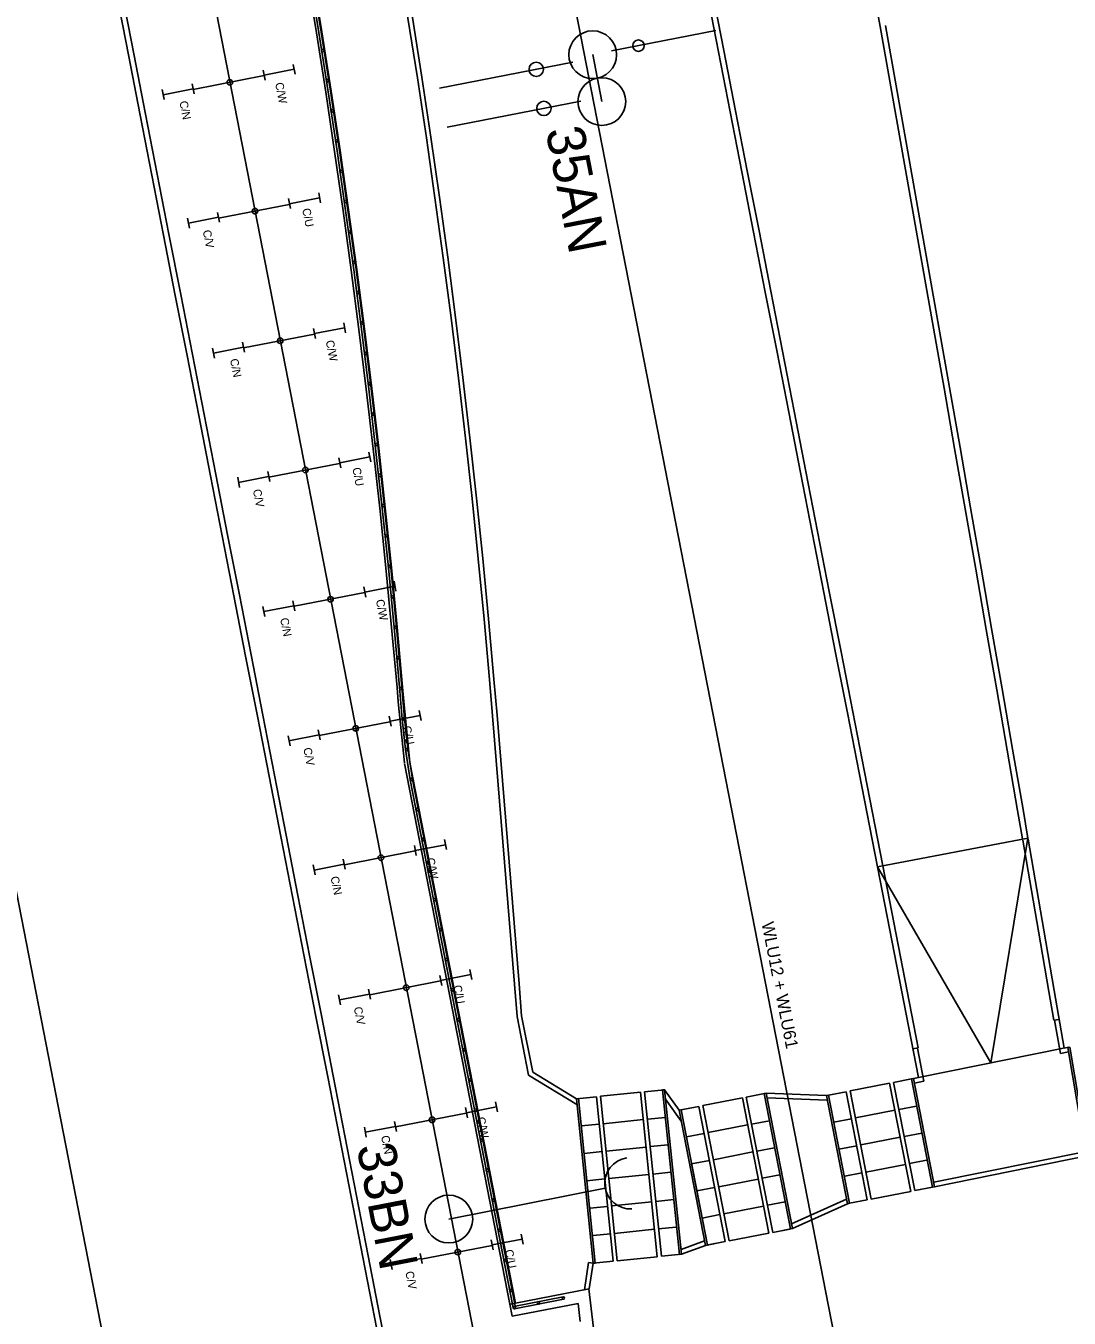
# Model space of a CAD drawing. Extents: x -545258 to -544992, y -1122311 to -1121664.
# Drawn here: x -545194.59 to -545160.51, y -1122031.6 to -1121989.39 of the extents above; entities that cross this region are included whole.
import ezdxf

# ---------------------------------------------------------------- set-up
doc = ezdxf.new("R2010")
doc.units = 0
for name, color, linetype in [('SO 18-01-01_3', 7, 'Continuous'), ('SO 18-16-02', 7, 'Continuous'), ('SO18-15-04', 7, 'Continuous'), ('SO18-15-08', 7, 'Continuous'), ('SO18-16-02', 7, 'Continuous'), ('SO18-16-03', 7, 'Continuous'), ('so180605', 7, 'Continuous'), ('Vrstva 10', 7, 'Continuous')]:
    doc.layers.add(name, color=color, linetype=linetype)

msp = doc.modelspace()

# ---------------------------------------------------------------- linework, layer by layer
at = {"layer": 'SO 18-01-01_3'}
for p, q in [((-545175.466, -1121990.208), (-545172.057, -1121989.536)), ((-545176.076, -1121990.328), (-545175.778, -1121991.859)), ((-545176.722, -1121990.574), (-545181.083, -1121991.424)), ((-545176.47, -1121991.849), (-545180.833, -1121992.7)), ((-545180.778, -1122028.358), (-545175.67, -1122027.348))]:
    msp.add_line(p, q, dxfattribs=at)
for centre, radius in [((-545176.078, -1121990.329), 0.78), ((-545174.584, -1121990.034), 0.187), ((-545177.922, -1121990.808), 0.234), ((-545175.779, -1121991.86), 0.78), ((-545177.673, -1121992.084), 0.234), ((-545180.778, -1122028.358), 0.78)]:
    msp.add_circle(centre, radius, dxfattribs=at)
msp.add_arc((-545174.848, -1122027.193), 0.837, 98.0788, 273.6012, dxfattribs=at)
at = {"layer": 'SO 18-16-02'}
for p, q in [((-545182.192, -1122013.026), (-545182.303, -1122012.03)), ((-545182.192, -1122013.026), (-545182.041, -1122014.008)), ((-545181.962, -1122013.993), (-545182.114, -1122013.004)), ((-545178.677, -1122031.26), (-545182.04, -1122014.009)), ((-545178.598, -1122031.246), (-545181.961, -1122013.999)), ((-545177.044, -1122030.901), (-545178.655, -1122031.216)), ((-545177.028, -1122030.98), (-545178.63, -1122031.293))]:
    msp.add_line(p, q, dxfattribs=at)
for points in [[(-545186.704, -1121980.136), (-545186.37, -1121981.88), (-545186.014, -1121983.807), (-545185.671, -1121985.736), (-545185.341, -1121987.668), (-545185.024, -1121989.601), (-545184.72, -1121991.537), (-545184.429, -1121993.474), (-545184.151, -1121995.414), (-545183.885, -1121997.355), (-545183.633, -1121999.298), (-545183.394, -1122001.243), (-545183.167, -1122003.189), (-545182.954, -1122005.137), (-545182.753, -1122007.086), (-545182.566, -1122009.036), (-545182.391, -1122010.992), (-545182.303, -1122012.03)], [(-545186.625, -1121980.121), (-545186.291, -1121981.866), (-545185.935, -1121983.793), (-545185.592, -1121985.722), (-545185.263, -1121987.654), (-545184.945, -1121989.589), (-545184.641, -1121991.525), (-545184.35, -1121993.463), (-545184.071, -1121995.403), (-545183.806, -1121997.344), (-545183.554, -1121999.288), (-545183.314, -1122001.233), (-545183.088, -1122003.18), (-545182.874, -1122005.128), (-545182.673, -1122007.078), (-545182.486, -1122009.029), (-545182.311, -1122010.985), (-545182.224, -1122012.015), (-545182.118, -1122012.995)]]:
    msp.add_lwpolyline(points, dxfattribs=at)
for centre in [(-545184.892, -1121990.185), (-545184.737, -1121991.173), (-545184.586, -1121992.162), (-545184.439, -1121993.147), (-545184.293, -1121994.141), (-545184.151, -1121995.13), (-545184.014, -1121996.12), (-545183.878, -1121997.111), (-545183.748, -1121998.103), (-545183.619, -1121999.094), (-545183.495, -1122000.087), (-545183.374, -1122001.08), (-545183.257, -1122002.072), (-545183.141, -1122003.066), (-545183.031, -1122004.062), (-545182.922, -1122005.054), (-545182.82, -1122006.048), (-545182.717, -1122007.043), (-545182.622, -1122008.039), (-545182.525, -1122009.035), (-545182.436, -1122010.03), (-545182.348, -1122011.026), (-545182.264, -1122012.023), (-545182.153, -1122013.015), (-545182.001, -1122014.001), (-545181.81, -1122014.982), (-545181.618, -1122015.964), (-545181.427, -1122016.945), (-545181.236, -1122017.927), (-545181.044, -1122018.908), (-545180.853, -1122019.89), (-545180.664, -1122020.872), (-545180.47, -1122021.853), (-545180.279, -1122022.834), (-545180.087, -1122023.816), (-545179.896, -1122024.797), (-545179.705, -1122025.779), (-545179.513, -1122026.761), (-545179.322, -1122027.742), (-545179.13, -1122028.724), (-545178.94, -1122029.709), (-545178.748, -1122030.687), (-545177.036, -1122030.94), (-545178.637, -1122031.253), (-545177.842, -1122031.098)]:
    msp.add_circle(centre, 0.0403, dxfattribs=at)
at = {"layer": 'SO18-15-04'}
for centre in [(-545187.931, -1121991.232), (-545187.11, -1121995.439), (-545186.285, -1121999.673), (-545185.462, -1122003.894), (-545184.64, -1122008.114), (-545183.817, -1122012.335), (-545182.994, -1122016.555), (-545182.167, -1122020.8), (-545181.325, -1122025.119), (-545180.483, -1122029.438)]:
    msp.add_circle(centre, 0.09, dxfattribs=at)
at = {"layer": 'SO18-16-02'}
for p, q in [((-545178.781, -1122031.144), (-545182.226, -1122013.476)), ((-545178.604, -1122031.109), (-545182.049, -1122013.442)), ((-545166.779, -1122016.856), (-545161.859, -1122015.923)), ((-545165.438, -1122023.738), (-545166.779, -1122016.856)), ((-545165.443, -1122022.77), (-545166.603, -1122016.821)), ((-545160.842, -1122021.837), (-545161.019, -1122021.867)), ((-545165.443, -1122022.77), (-545165.62, -1122022.804)), ((-545176.193, -1122030.638), (-545178.604, -1122031.109)), ((-545178.781, -1122031.144), (-545178.705, -1122031.536)), ((-545178.604, -1122031.109), (-545178.771, -1122031.142)), ((-545176.55, -1122031.115), (-545178.705, -1122031.536))]:
    msp.add_line(p, q, dxfattribs=at)
for points in [[(-545186.782, -1121980.151), (-545186.448, -1121981.895), (-545186.093, -1121983.821), (-545185.75, -1121985.75), (-545185.42, -1121987.681), (-545185.103, -1121989.614), (-545184.799, -1121991.549), (-545184.508, -1121993.486), (-545184.23, -1121995.425), (-545183.965, -1121997.366), (-545183.712, -1121999.308), (-545183.473, -1122001.252), (-545183.247, -1122003.198), (-545183.033, -1122005.145), (-545182.833, -1122007.094), (-545182.645, -1122009.043), (-545182.47, -1122010.999), (-545182.43, -1122011.469), (-545182.228, -1122013.46)], [(-545186.606, -1121980.117), (-545186.271, -1121981.862), (-545185.916, -1121983.789), (-545185.573, -1121985.719), (-545185.243, -1121987.651), (-545184.926, -1121989.585), (-545184.621, -1121991.522), (-545184.33, -1121993.46), (-545184.052, -1121995.4), (-545183.786, -1121997.342), (-545183.534, -1121999.285), (-545183.294, -1122001.231), (-545183.068, -1122003.178), (-545182.854, -1122005.126), (-545182.654, -1122007.076), (-545182.466, -1122009.027), (-545182.291, -1122010.983), (-545182.251, -1122011.452), (-545182.049, -1122013.442)], [(-545162.038, -1122015.94), (-545162.199, -1122015.012), (-545162.54, -1122013.042), (-545162.881, -1122011.072), (-545163.224, -1122009.102), (-545163.567, -1122007.133), (-545163.911, -1122005.163), (-545164.256, -1122003.194), (-545164.601, -1122001.225), (-545164.948, -1121999.256), (-545165.295, -1121997.287), (-545165.643, -1121995.318), (-545165.992, -1121993.35), (-545166.342, -1121991.381), (-545166.692, -1121989.413), (-545167.044, -1121987.445)], [(-545191.449, -1121988.342), (-545191.066, -1121990.305), (-545190.683, -1121992.268), (-545190.301, -1121994.231), (-545189.918, -1121996.194), (-545189.535, -1121998.157), (-545189.152, -1122000.12), (-545188.769, -1122002.083), (-545188.386, -1122004.046), (-545188.003, -1122006.009), (-545187.62, -1122007.972), (-545187.238, -1122009.935), (-545186.855, -1122011.898), (-545186.472, -1122013.861), (-545186.089, -1122015.824), (-545185.706, -1122017.787), (-545185.323, -1122019.75), (-545184.94, -1122021.713), (-545184.557, -1122023.676), (-545184.175, -1122025.639), (-545183.792, -1122027.602), (-545183.409, -1122029.565), (-545183.026, -1122031.528), (-545182.643, -1122033.491)], [(-545172.352, -1121988.269), (-545171.969, -1121990.232), (-545171.587, -1121992.195), (-545171.204, -1121994.158), (-545170.821, -1121996.121), (-545170.439, -1121998.084), (-545170.056, -1122000.047), (-545169.673, -1122002.01), (-545169.291, -1122003.973), (-545168.908, -1122005.936), (-545168.525, -1122007.899), (-545168.143, -1122009.862), (-545167.76, -1122011.825), (-545167.377, -1122013.788), (-545166.779, -1122016.856)], [(-545172.175, -1121988.234), (-545171.793, -1121990.197), (-545171.41, -1121992.16), (-545171.027, -1121994.123), (-545170.645, -1121996.086), (-545170.262, -1121998.049), (-545169.879, -1122000.012), (-545169.497, -1122001.975), (-545169.114, -1122003.939), (-545168.731, -1122005.902), (-545168.349, -1122007.865), (-545167.966, -1122009.828), (-545167.583, -1122011.791), (-545167.201, -1122013.754), (-545166.603, -1122016.821)], [(-545191.626, -1121988.376), (-545191.243, -1121990.339), (-545190.86, -1121992.303), (-545190.477, -1121994.266), (-545190.094, -1121996.228), (-545189.711, -1121998.191), (-545189.328, -1122000.155), (-545188.946, -1122002.118), (-545188.563, -1122004.081), (-545188.18, -1122006.044), (-545187.797, -1122008.007), (-545187.414, -1122009.97), (-545187.031, -1122011.933), (-545186.648, -1122013.896), (-545186.266, -1122015.859), (-545185.883, -1122017.822), (-545185.5, -1122019.785), (-545185.117, -1122021.748), (-545184.734, -1122023.711), (-545184.351, -1122025.674), (-545183.968, -1122027.637), (-545183.585, -1122029.6), (-545183.203, -1122031.563), (-545182.82, -1122033.526)], [(-545161.859, -1122015.923), (-545162.021, -1122014.981), (-545162.362, -1122013.011), (-545162.704, -1122011.041), (-545163.046, -1122009.071), (-545163.39, -1122007.102), (-545163.734, -1122005.132), (-545164.079, -1122003.163), (-545164.424, -1122001.194), (-545164.771, -1121999.225), (-545165.118, -1121997.256), (-545165.466, -1121995.287), (-545165.815, -1121993.318), (-545166.165, -1121991.35), (-545166.515, -1121989.381)], [(-545161.859, -1122015.923), (-545163.068, -1122023.26), (-545166.779, -1122016.856)], [(-545162.03, -1122015.986), (-545161.519, -1122018.952), (-545161.181, -1122020.923), (-545161.019, -1122021.867)], [(-545161.853, -1122015.955), (-545161.342, -1122018.922), (-545161.004, -1122020.892), (-545160.681, -1122022.778)], [(-545172.525, -1122054.596), (-545172.559, -1122054.42), (-545172.936, -1122052.447), (-545173.3, -1122050.469), (-545173.65, -1122048.489), (-545173.988, -1122046.506), (-545174.312, -1122044.521), (-545174.623, -1122042.534), (-545174.921, -1122040.545), (-545175.205, -1122038.554), (-545175.476, -1122036.561), (-545175.734, -1122034.567), (-545175.979, -1122032.57), (-545176.202, -1122030.64)], [(-545176.482, -1122031.702), (-545176.55, -1122031.115)]]:
    msp.add_lwpolyline(points, dxfattribs=at)
at = {"layer": 'SO18-16-03'}
for p, q in [((-545178.172, -1122023.658), (-545178.547, -1122021.738)), ((-545178.038, -1122023.564), (-545178.398, -1122021.717)), ((-545165.262, -1122023.855), (-545165.473, -1122022.776)), ((-545165.438, -1122023.738), (-545160.697, -1122022.781)), ((-545160.802, -1122022.956), (-545160.537, -1122022.902)), ((-545160.681, -1122022.778), (-545160.537, -1122022.749)), ((-545176.593, -1122024.617), (-545178.172, -1122023.658)), ((-545176.612, -1122024.43), (-545178.038, -1122023.564)), ((-545165.668, -1122023.784), (-545166.247, -1122023.897)), ((-545165.668, -1122023.784), (-545164.98, -1122027.317)), ((-545165.6, -1122023.77), (-545165.438, -1122023.738)), ((-545175.823, -1122024.35), (-545174.516, -1122024.216)), ((-545173.967, -1122029.588), (-545174.516, -1122024.216)), ((-545173.727, -1122024.135), (-545174.383, -1122024.203)), ((-545174.383, -1122024.203), (-545173.834, -1122029.575)), ((-545173.796, -1122024.143), (-545173.247, -1122029.515)), ((-545173.258, -1122024.805), (-545173.727, -1122024.135)), ((-545168.377, -1122024.312), (-545167.798, -1122024.199)), ((-545167.798, -1122024.199), (-545167.109, -1122027.732)), ((-545167.668, -1122024.173), (-545166.378, -1122023.922)), ((-545166.979, -1122027.707), (-545167.668, -1122024.173)), ((-545165.689, -1122027.456), (-545166.378, -1122023.922)), ((-545166.247, -1122023.897), (-545165.559, -1122027.43)), ((-545165.57, -1122023.917), (-545165.262, -1122023.855)), ((-545176.612, -1122024.43), (-545175.955, -1122024.363)), ((-545176.542, -1122024.423), (-545175.993, -1122029.795)), ((-545175.955, -1122024.363), (-545175.406, -1122029.735)), ((-545175.274, -1122029.722), (-545175.823, -1122024.35)), ((-545173.188, -1122025.167), (-545173.695, -1122024.442)), ((-545172.48, -1122024.653), (-545171.19, -1122024.402)), ((-545171.619, -1122029.07), (-545172.48, -1122024.653)), ((-545170.329, -1122028.818), (-545171.19, -1122024.402)), ((-545170.412, -1122024.25), (-545171.06, -1122024.376)), ((-545171.06, -1122024.376), (-545170.199, -1122028.793)), ((-545170.481, -1122024.263), (-545169.62, -1122028.68)), ((-545168.446, -1122024.325), (-545170.412, -1122024.25)), ((-545168.417, -1122024.476), (-545170.382, -1122024.401)), ((-545168.377, -1122024.312), (-545167.689, -1122027.845)), ((-545173.705, -1122025.038), (-545174.292, -1122025.098)), ((-545173.258, -1122024.805), (-545172.611, -1122024.678)), ((-545173.19, -1122024.791), (-545172.329, -1122029.208)), ((-545172.611, -1122024.678), (-545171.75, -1122029.095)), ((-545168.205, -1122025.195), (-545167.626, -1122025.082)), ((-545167.496, -1122025.057), (-545166.206, -1122024.805)), ((-545165.496, -1122024.667), (-545166.075, -1122024.78)), ((-545176.451, -1122025.318), (-545175.864, -1122025.259)), ((-545175.731, -1122025.245), (-545174.424, -1122025.111)), ((-545172.308, -1122025.536), (-545171.018, -1122025.285)), ((-545170.308, -1122025.147), (-545170.887, -1122025.26)), ((-545173.017, -1122025.675), (-545172.438, -1122025.562)), ((-545167.323, -1122025.94), (-545166.034, -1122025.689)), ((-545165.324, -1122025.55), (-545165.903, -1122025.663)), ((-545176.359, -1122026.214), (-545175.772, -1122026.154)), ((-545175.64, -1122026.14), (-545174.333, -1122026.007)), ((-545173.613, -1122025.933), (-545174.2, -1122025.993)), ((-545172.136, -1122026.42), (-545170.846, -1122026.168)), ((-545170.136, -1122026.03), (-545170.715, -1122026.143)), ((-545168.033, -1122026.079), (-545167.454, -1122025.966)), ((-545159.963, -1122026.151), (-545164.94, -1122027.157)), ((-545159.933, -1122026.298), (-545164.911, -1122027.304)), ((-545172.845, -1122026.558), (-545172.266, -1122026.445)), ((-545167.151, -1122026.824), (-545165.861, -1122026.572)), ((-545165.171, -1122026.438), (-545165.731, -1122026.547)), ((-545176.268, -1122027.109), (-545175.681, -1122027.049)), ((-545175.548, -1122027.036), (-545174.241, -1122026.902)), ((-545173.522, -1122026.829), (-545174.109, -1122026.889)), ((-545171.963, -1122027.303), (-545170.674, -1122027.052)), ((-545169.964, -1122026.913), (-545170.543, -1122027.026)), ((-545167.841, -1122026.958), (-545167.282, -1122026.849)), ((-545172.673, -1122027.441), (-545172.094, -1122027.329)), ((-545166.979, -1122027.707), (-545165.689, -1122027.456)), ((-545164.98, -1122027.317), (-545165.559, -1122027.43)), ((-545176.176, -1122028.005), (-545175.589, -1122027.945)), ((-545175.457, -1122027.931), (-545174.15, -1122027.797)), ((-545173.43, -1122027.724), (-545174.017, -1122027.784)), ((-545171.791, -1122028.186), (-545170.501, -1122027.935)), ((-545169.792, -1122027.797), (-545170.371, -1122027.91)), ((-545169.58, -1122028.515), (-545167.787, -1122027.707)), ((-545169.551, -1122028.667), (-545167.757, -1122027.859)), ((-545167.689, -1122027.845), (-545167.109, -1122027.732)), ((-545172.501, -1122028.325), (-545171.922, -1122028.212)), ((-545176.065, -1122028.898), (-545175.498, -1122028.84)), ((-545175.365, -1122028.826), (-545174.058, -1122028.693)), ((-545173.359, -1122028.621), (-545173.926, -1122028.679)), ((-545171.619, -1122029.07), (-545170.329, -1122028.818)), ((-545171.619, -1122029.07), (-545170.329, -1122028.818)), ((-545169.551, -1122028.667), (-545170.199, -1122028.793)), ((-545169.639, -1122028.684), (-545170.199, -1122028.793)), ((-545172.426, -1122029.072), (-545173.193, -1122029.354)), ((-545172.397, -1122029.222), (-545173.178, -1122029.508)), ((-545172.397, -1122029.222), (-545171.75, -1122029.095)), ((-545172.309, -1122029.204), (-545171.75, -1122029.095)), ((-545175.274, -1122029.722), (-545173.967, -1122029.588)), ((-545173.178, -1122029.508), (-545173.834, -1122029.575)), ((-545176.211, -1122029.779), (-545176.349, -1122030.669)), ((-545176.211, -1122029.779), (-545176.063, -1122029.802)), ((-545176.063, -1122029.802), (-545176.193, -1122030.638)), ((-545176.063, -1122029.802), (-545175.406, -1122029.735))]:
    msp.add_line(p, q, dxfattribs=at)
for points in [[(-545183.389, -1121981.718), (-545182.765, -1121985.23), (-545182.432, -1121987.181), (-545182.112, -1121989.134), (-545181.804, -1121991.089), (-545181.51, -1121993.046), (-545181.229, -1121995.005), (-545180.961, -1121996.965), (-545180.706, -1121998.928), (-545180.464, -1122000.892), (-545180.236, -1122002.858), (-545180.02, -1122004.825), (-545179.818, -1122006.794), (-545179.628, -1122008.763), (-545179.452, -1122010.737), (-545179.352, -1122011.918), (-545179.287, -1122012.715), (-545179.124, -1122014.708), (-545178.96, -1122016.702), (-545178.796, -1122018.695), (-545178.633, -1122020.688), (-545178.547, -1122021.738)], [(-545183.045, -1121982.703), (-545182.284, -1121987.156), (-545181.964, -1121989.11), (-545181.656, -1121991.066), (-545181.362, -1121993.024), (-545181.081, -1121994.984), (-545180.813, -1121996.945), (-545180.557, -1121998.909), (-545180.316, -1122000.874), (-545180.087, -1122002.841), (-545179.871, -1122004.809), (-545179.668, -1122006.779), (-545179.479, -1122008.75), (-545179.302, -1122010.724), (-545179.203, -1122011.906), (-545179.138, -1122012.703), (-545178.974, -1122014.696), (-545178.81, -1122016.69), (-545178.647, -1122018.683), (-545178.483, -1122020.676), (-545178.398, -1122021.717)], [(-545160.99, -1122021.862), (-545160.802, -1122022.956)], [(-545160.493, -1122022.742), (-545160.562, -1122022.754), (-545159.958, -1122026.303), (-545159.889, -1122026.291), (-545160.493, -1122022.742)], [(-545164.979, -1122027.317), (-545164.911, -1122027.304), (-545165.6, -1122023.77), (-545165.668, -1122023.784), (-545164.979, -1122027.317)], [(-545173.247, -1122029.515), (-545173.178, -1122029.508), (-545173.727, -1122024.135), (-545173.796, -1122024.143), (-545173.247, -1122029.515)], [(-545176.542, -1122024.423), (-545176.612, -1122024.43), (-545176.063, -1122029.802), (-545175.993, -1122029.795), (-545176.542, -1122024.423)], [(-545169.62, -1122028.68), (-545169.551, -1122028.667), (-545170.412, -1122024.25), (-545170.481, -1122024.263), (-545169.62, -1122028.68)], [(-545168.377, -1122024.312), (-545168.446, -1122024.325), (-545167.757, -1122027.859), (-545167.689, -1122027.845), (-545168.377, -1122024.312)], [(-545173.19, -1122024.791), (-545173.258, -1122024.805), (-545172.397, -1122029.222), (-545172.329, -1122029.208), (-545172.845, -1122026.558)]]:
    msp.add_lwpolyline(points, dxfattribs=at)
at = {"layer": 'so180605'}
for p, q in [((-545183.486, -1121953.687), (-545156.886, -1122090.173)), ((-545186.839, -1121990.832), (-545186.775, -1121991.161)), ((-545186.808, -1121990.999), (-545185.827, -1121990.807)), ((-545185.857, -1121990.644), (-545185.794, -1121990.97)), ((-545189.16, -1121991.281), (-545189.097, -1121991.607)), ((-545190.142, -1121991.469), (-545190.078, -1121991.798)), ((-545190.111, -1121991.636), (-545189.13, -1121991.444)), ((-545186.01, -1121995.029), (-545185.946, -1121995.358)), ((-545185.98, -1121995.195), (-545184.998, -1121995.004)), ((-545185.028, -1121994.841), (-545184.965, -1121995.166)), ((-545188.331, -1121995.478), (-545188.268, -1121995.803)), ((-545189.313, -1121995.666), (-545189.249, -1121995.995)), ((-545189.282, -1121995.832), (-545188.301, -1121995.641)), ((-545185.194, -1121999.274), (-545185.13, -1121999.602)), ((-545185.163, -1121999.44), (-545184.181, -1121999.248)), ((-545184.212, -1121999.085), (-545184.148, -1121999.411)), ((-545187.515, -1121999.722), (-545187.451, -1122000.048)), ((-545188.497, -1121999.911), (-545188.433, -1122000.239)), ((-545188.466, -1122000.077), (-545187.484, -1121999.885)), ((-545184.371, -1122003.494), (-545184.307, -1122003.823)), ((-545184.34, -1122003.66), (-545183.359, -1122003.469)), ((-545183.389, -1122003.306), (-545183.326, -1122003.631)), ((-545186.692, -1122003.943), (-545186.628, -1122004.268)), ((-545187.674, -1122004.131), (-545187.61, -1122004.46)), ((-545187.643, -1122004.297), (-545186.662, -1122004.106)), ((-545183.548, -1122007.715), (-545183.484, -1122008.043)), ((-545183.517, -1122007.881), (-545182.536, -1122007.69)), ((-545182.566, -1122007.526), (-545182.503, -1122007.852)), ((-545185.869, -1122008.163), (-545185.806, -1122008.489)), ((-545186.851, -1122008.352), (-545186.787, -1122008.68)), ((-545186.82, -1122008.518), (-545185.839, -1122008.326)), ((-545182.726, -1122011.935), (-545182.662, -1122012.264)), ((-545182.695, -1122012.101), (-545181.713, -1122011.91)), ((-545181.744, -1122011.747), (-545181.68, -1122012.072)), ((-545185.047, -1122012.384), (-545184.983, -1122012.709)), ((-545186.029, -1122012.572), (-545185.965, -1122012.901)), ((-545185.998, -1122012.738), (-545185.016, -1122012.547)), ((-545181.903, -1122016.156), (-545181.839, -1122016.484)), ((-545181.872, -1122016.322), (-545180.89, -1122016.131)), ((-545180.921, -1122015.967), (-545180.857, -1122016.293)), ((-545184.224, -1122016.604), (-545184.16, -1122016.93)), ((-545185.206, -1122016.793), (-545185.142, -1122017.121)), ((-545185.175, -1122016.959), (-545184.193, -1122016.768)), ((-545181.075, -1122020.401), (-545181.011, -1122020.729)), ((-545181.045, -1122020.567), (-545180.063, -1122020.376)), ((-545180.093, -1122020.212), (-545180.03, -1122020.538)), ((-545183.396, -1122020.849), (-545183.333, -1122021.175)), ((-545184.378, -1122021.038), (-545184.314, -1122021.366)), ((-545184.347, -1122021.204), (-545183.366, -1122021.013)), ((-545179.252, -1122024.531), (-545179.188, -1122024.857)), ((-545180.234, -1122024.72), (-545180.17, -1122025.048)), ((-545180.203, -1122024.886), (-545179.221, -1122024.694)), ((-545183.537, -1122025.357), (-545183.473, -1122025.685)), ((-545183.506, -1122025.523), (-545182.524, -1122025.331)), ((-545182.554, -1122025.168), (-545182.491, -1122025.494)), ((-545178.41, -1122028.85), (-545178.346, -1122029.175)), ((-545179.392, -1122029.038), (-545179.328, -1122029.367)), ((-545179.361, -1122029.204), (-545178.379, -1122029.013)), ((-545182.695, -1122029.675), (-545182.631, -1122030.004)), ((-545182.664, -1122029.841), (-545181.682, -1122029.65)), ((-545181.713, -1122029.487), (-545181.649, -1122029.812))]:
    msp.add_line(p, q, dxfattribs=at)
for points in [[(-545194.521, -1121957.392), (-545141.759, -1122228.099)], [(-545189.124, -1121991.464), (-545186.812, -1121991.014)], [(-545188.304, -1121995.671), (-545185.992, -1121995.221)], [(-545187.479, -1121999.905), (-545185.167, -1121999.455)], [(-545186.656, -1122004.126), (-545184.344, -1122003.676)], [(-545185.834, -1122008.346), (-545183.521, -1122007.896)], [(-545185.011, -1122012.567), (-545182.699, -1122012.117)], [(-545184.188, -1122016.787), (-545181.876, -1122016.337)], [(-545183.361, -1122021.032), (-545181.049, -1122020.582)], [(-545182.519, -1122025.351), (-545180.207, -1122024.901)], [(-545181.677, -1122029.67), (-545179.365, -1122029.22)]]:
    msp.add_lwpolyline(points, dxfattribs=at)
at = {"layer": 'Vrstva 10'}
msp.add_line((-545258.291, -1121692.439), (-545137.778, -1122310.805), dxfattribs=at)

# ---------------------------------------------------------------- texts
at = {"layer": 'SO 18-01-01_3'}
for s, p in [('35AN', (-545177.62, -1121992.793)), ('33BN', (-545183.793, -1122025.994))]:
    msp.add_text(s, height=1.25, rotation=280.9571, dxfattribs=at).set_placement(p)
at = {"layer": 'SO18-15-08'}
for s, height, p in [('C/W', 0.2688, (-545186.452, -1121991.262)), ('C/N', 0.2688, (-545189.579, -1121991.865)), ('C/U', 0.2688, (-545185.569, -1121995.371)), ('C/V', 0.2688, (-545188.818, -1121996.08)), ('C/W', 0.2688, (-545184.8, -1121999.68)), ('C/N', 0.2688, (-545187.928, -1122000.283)), ('C/U', 0.2688, (-545183.929, -1122003.836)), ('C/V', 0.2688, (-545187.179, -1122004.545)), ('C/W', 0.2688, (-545183.161, -1122008.145)), ('C/N', 0.2688, (-545186.289, -1122008.748)), ('C/U', 0.2688, (-545182.284, -1122012.278)), ('C/V', 0.2688, (-545185.533, -1122012.986)), ('C/W', 0.2688, (-545181.515, -1122016.586)), ('C/N', 0.2688, (-545184.643, -1122017.189)), ('WLU12 + WLU61', 0.4032, (-545170.564, -1122018.694)), ('C/U', 0.2688, (-545180.634, -1122020.743)), ('C/V', 0.2688, (-545183.883, -1122021.452)), ('C/W', 0.2688, (-545179.865, -1122025.052)), ('C/N', 0.2688, (-545182.993, -1122025.655)), ('C/U', 0.2688, (-545178.95, -1122029.381)), ('C/V', 0.2688, (-545182.199, -1122030.089))]:
    msp.add_text(s, height=height, rotation=281.121, dxfattribs=at).set_placement(p)

doc.saveas('drawing.dxf')
